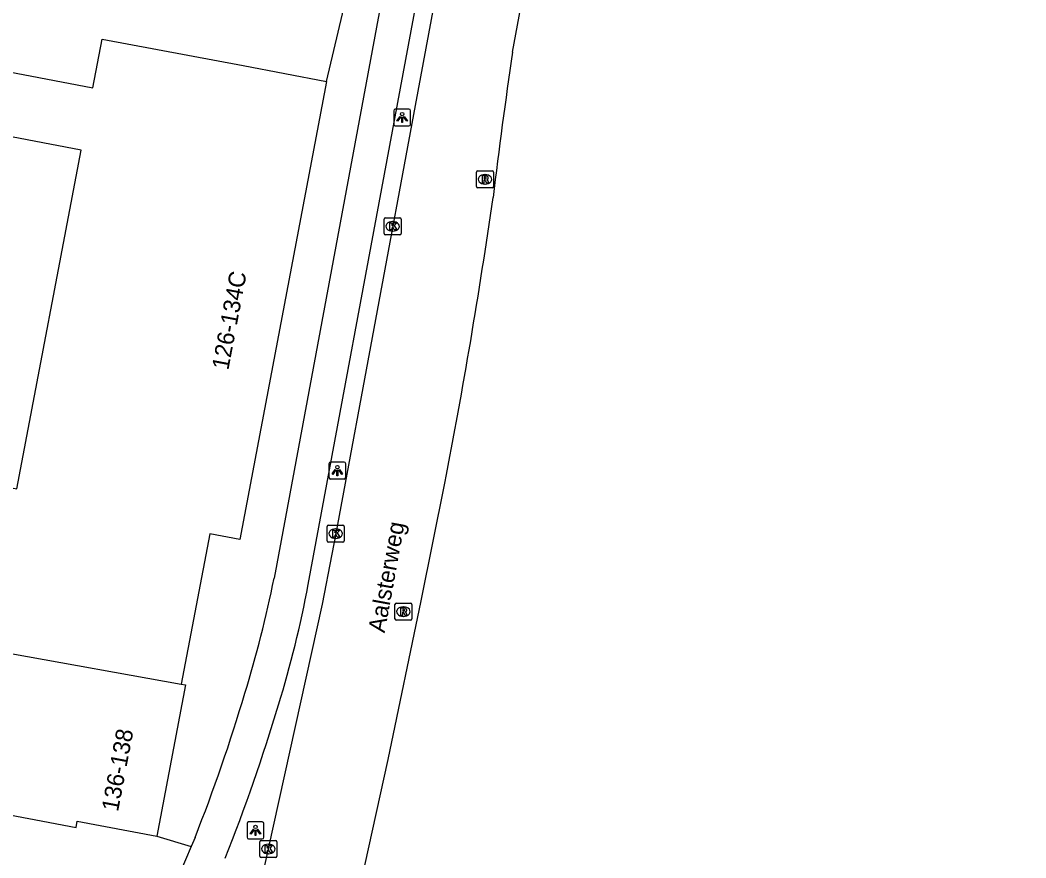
# Model space of a CAD drawing. Extents: x 161402 to 161933, y 381650 to 382313.
# Drawn here: x 161827.2 to 161886.7, y 381681.3 to 381730.8 of the extents above; entities that cross this region are included whole.
import ezdxf

# ---------------------------------------------------------------- set-up
doc = ezdxf.new("R2010")
doc.units = 0
for name, color, linetype in [('IMGEO_Fietspad_gesloten', 7, 'Continuous'), ('IMGEO_Kolk', 7, 'Continuous'), ('IMGEO_Lichtpunt', 7, 'Continuous'), ('IMGEO_Openbare_ruimte_label', 7, 'Continuous'), ('IMGEO_OVBaan_gesloten', 7, 'Continuous'), ('IMGEO_Pand', 7, 'Continuous'), ('IMGEO_Pand_nummerreeks', 7, 'Continuous'), ('IMGEO_Rijbaan_lokaal_gesloten', 7, 'Continuous'), ('IMGEO_Rioolput', 7, 'Continuous'), ('IMGEO_Voetpad_open', 7, 'Continuous')]:
    doc.layers.add(name, color=color, linetype=linetype)

msp = doc.modelspace()

# ---------------------------------------------------------------- linework, layer by layer
at = {"layer": 'IMGEO_Fietspad_gesloten'}
for points in [[(161886.669, 381935.154), (161880.56, 381902.497), (161879.486, 381896.758), (161857.65, 381780.798), (161851.928, 381750), (161842.232, 381697.819)], [(161844.249, 381697.445), (161849.541, 381725.922), (161850.643, 381731.85), (161854.016, 381750), (161859.509, 381779.56), (161864.254, 381804.698)], [(161837.329, 381681.964), (161836.324, 381679.597)], [(161837.56, 381682.508), (161837.329, 381681.964)]]:
    msp.add_lwpolyline(points, dxfattribs=at)
for centre, radius, start, end in [((161774.524, 381711.399), 69.057, 342.83648, 348.65918), ((161782.815, 381708.828), 62.479, 342.78925, 349.50291), ((161744.232, 381719.563), 100.415, 338.34476, 343.48583), ((161737.688, 381721.751), 109.415, 338.28515, 343.31715)]:
    msp.add_arc(centre, radius, start, end, dxfattribs=at)
at = {"layer": 'IMGEO_Kolk'}
for p, q in [((161848.744, 381718.175), (161848.744, 381719.027)), ((161848.819, 381719.101), (161849.671, 381719.101)), ((161849.232, 381718.881), (161849.257, 381718.881)), ((161849.745, 381719.027), (161849.745, 381718.175)), ((161849.255, 381718.321), (161849.23, 381718.321)), ((161849.671, 381718.101), (161848.819, 381718.101)), ((161845.377, 381700.023), (161845.377, 381700.875)), ((161845.452, 381700.949), (161846.304, 381700.949)), ((161845.865, 381700.729), (161845.89, 381700.729)), ((161846.378, 381700.875), (161846.378, 381700.023)), ((161846.304, 381699.949), (161845.452, 381699.949)), ((161845.888, 381700.169), (161845.863, 381700.169)), ((161841.389, 381681.395), (161841.389, 381682.247)), ((161841.464, 381682.321), (161842.316, 381682.321)), ((161841.877, 381682.101), (161841.902, 381682.101)), ((161842.39, 381682.247), (161842.39, 381681.395)), ((161841.9, 381681.541), (161841.875, 381681.541)), ((161842.316, 381681.321), (161841.464, 381681.321))]:
    msp.add_line(p, q, dxfattribs=at)
for points in [[(161848.744, 381718.175), (161848.744, 381719.027)], [(161848.819, 381719.101), (161849.671, 381719.101)], [(161849.745, 381719.027), (161849.745, 381718.175)], [(161849.065, 381718.801), (161849.188, 381718.801), (161849.188, 381718.65), (161849.318, 381718.801), (161849.482, 381718.801), (161849.336, 381718.65), (161849.489, 381718.401), (161849.337, 381718.401), (161849.252, 381718.565), (161849.188, 381718.498), (161849.188, 381718.401), (161849.065, 381718.401), (161849.065, 381718.801)], [(161849.671, 381718.101), (161848.819, 381718.101)], [(161845.377, 381700.023), (161845.377, 381700.875)], [(161845.452, 381700.949), (161846.304, 381700.949)], [(161845.698, 381700.649), (161845.821, 381700.649), (161845.821, 381700.498), (161845.951, 381700.649), (161846.115, 381700.649), (161845.969, 381700.498), (161846.122, 381700.249), (161845.97, 381700.249), (161845.885, 381700.413), (161845.821, 381700.346), (161845.821, 381700.249), (161845.698, 381700.249), (161845.698, 381700.649)], [(161846.378, 381700.875), (161846.378, 381700.023)], [(161846.304, 381699.949), (161845.452, 381699.949)], [(161841.389, 381681.395), (161841.389, 381682.247)], [(161841.464, 381682.321), (161842.316, 381682.321)], [(161841.71, 381682.021), (161841.833, 381682.021), (161841.833, 381681.87), (161841.963, 381682.021), (161842.127, 381682.021), (161841.981, 381681.87), (161842.134, 381681.621), (161841.982, 381681.621), (161841.897, 381681.785), (161841.833, 381681.718), (161841.833, 381681.621), (161841.71, 381681.621), (161841.71, 381682.021)], [(161842.39, 381682.247), (161842.39, 381681.395)], [(161842.316, 381681.321), (161841.464, 381681.321)]]:
    msp.add_lwpolyline(points, dxfattribs=at)
for centre, start, end in [((161848.821, 381719.025), 91.55205, 178.44795), ((161848.821, 381719.025), 91.55205, 178.44795), ((161849.669, 381719.025), 1.55205, 88.44795), ((161849.669, 381719.025), 1.55205, 88.44795), ((161848.821, 381718.177), 181.55205, 268.44795), ((161848.821, 381718.177), 181.55205, 268.44795), ((161849.669, 381718.177), 271.55205, 358.44795), ((161849.669, 381718.177), 271.55205, 358.44795), ((161845.454, 381700.873), 91.55205, 178.44795), ((161845.454, 381700.873), 91.55205, 178.44795), ((161846.302, 381700.873), 1.55205, 88.44795), ((161846.302, 381700.873), 1.55205, 88.44795), ((161845.454, 381700.025), 181.55205, 268.44795), ((161845.454, 381700.025), 181.55205, 268.44795), ((161846.302, 381700.025), 271.55205, 358.44795), ((161846.302, 381700.025), 271.55205, 358.44795), ((161841.466, 381682.245), 91.55205, 178.44795), ((161841.466, 381682.245), 91.55205, 178.44795), ((161842.314, 381682.245), 1.55205, 88.44795), ((161842.314, 381682.245), 1.55205, 88.44795), ((161841.466, 381681.397), 181.55205, 268.44795), ((161841.466, 381681.397), 181.55205, 268.44795), ((161842.314, 381681.397), 271.55205, 358.44795), ((161842.314, 381681.397), 271.55205, 358.44795)]:
    msp.add_arc(centre, 0.0765, start, end, dxfattribs=at)
for centre, major_axis, ratio, start_param, end_param in [((161849.231, 381718.601), (-0.387, 0.002), 0.722429, 4.712389, 7.853982), ((161849.256, 381718.601), (-0.39, 0.002), 0.717154, 1.570796, 4.712389), ((161845.864, 381700.449), (-0.387, 0.002), 0.722429, 4.712389, 7.853982), ((161845.889, 381700.449), (-0.39, 0.002), 0.717154, 1.570796, 4.712389), ((161841.876, 381681.821), (-0.387, 0.002), 0.722429, 4.712389, 7.853982), ((161841.901, 381681.821), (-0.39, 0.002), 0.717154, 1.570796, 4.712389)]:
    msp.add_ellipse(centre, major_axis=major_axis, ratio=ratio, start_param=start_param, end_param=end_param, dxfattribs=at)
at = {"layer": 'IMGEO_Lichtpunt'}
for p, q in [((161849.304, 381725.434), (161849.304, 381724.627)), ((161849.304, 381725.434), (161849.304, 381724.627)), ((161850.206, 381725.529), (161849.398, 381725.529)), ((161850.206, 381725.529), (161849.398, 381725.529)), ((161850.3, 381724.627), (161850.3, 381725.434)), ((161850.3, 381724.627), (161850.3, 381725.434)), ((161849.398, 381724.533), (161850.206, 381724.533)), ((161849.398, 381724.533), (161850.206, 381724.533)), ((161845.474, 381704.577), (161845.474, 381703.77)), ((161845.474, 381704.577), (161845.474, 381703.77)), ((161846.376, 381704.672), (161845.568, 381704.672)), ((161846.376, 381704.672), (161845.568, 381704.672)), ((161846.47, 381703.77), (161846.47, 381704.577)), ((161846.47, 381703.77), (161846.47, 381704.577)), ((161845.568, 381703.676), (161846.376, 381703.676)), ((161845.568, 381703.676), (161846.376, 381703.676)), ((161840.635, 381683.322), (161840.635, 381682.515)), ((161840.635, 381683.322), (161840.635, 381682.515)), ((161841.537, 381683.417), (161840.729, 381683.417)), ((161841.537, 381683.417), (161840.729, 381683.417)), ((161841.631, 381682.515), (161841.631, 381683.322)), ((161841.631, 381682.515), (161841.631, 381683.322)), ((161840.729, 381682.421), (161841.537, 381682.421)), ((161840.729, 381682.421), (161841.537, 381682.421))]:
    msp.add_line(p, q, dxfattribs=at)
for points in [[(161849.678, 381725.098), (161849.717, 381725.07), (161849.529, 381724.808), (161849.491, 381724.835), (161849.678, 381725.098)], [(161849.78, 381725.05), (161849.827, 381725.05), (161849.827, 381724.728), (161849.78, 381724.728), (161849.78, 381725.05)], [(161849.89, 381725.07), (161849.928, 381725.097), (161850.115, 381724.835), (161850.076, 381724.807), (161849.89, 381725.07)], [(161845.848, 381704.241), (161845.887, 381704.213), (161845.699, 381703.951), (161845.661, 381703.978), (161845.848, 381704.241)], [(161845.95, 381704.193), (161845.997, 381704.193), (161845.997, 381703.871), (161845.95, 381703.871), (161845.95, 381704.193)], [(161846.06, 381704.213), (161846.098, 381704.24), (161846.285, 381703.978), (161846.246, 381703.95), (161846.06, 381704.213)], [(161841.009, 381682.986), (161841.048, 381682.958), (161840.86, 381682.696), (161840.822, 381682.723), (161841.009, 381682.986)], [(161841.111, 381682.938), (161841.158, 381682.938), (161841.158, 381682.616), (161841.111, 381682.616), (161841.111, 381682.938)], [(161841.221, 381682.958), (161841.259, 381682.985), (161841.446, 381682.723), (161841.407, 381682.695), (161841.221, 381682.958)]]:
    msp.add_lwpolyline(points, dxfattribs=at)
for centre in [(161849.803, 381725.232), (161845.973, 381704.375), (161841.134, 381683.12)]:
    msp.add_circle(centre, 0.0994, dxfattribs=at)
for centre, start, end in [((161849.398, 381725.434), 90, 180), ((161849.398, 381725.434), 90, 180), ((161850.206, 381725.434), 0, 90), ((161850.206, 381725.434), 0, 90), ((161849.398, 381724.627), 180, 270), ((161849.398, 381724.627), 180, 270), ((161850.206, 381724.627), 270, 0), ((161850.206, 381724.627), 270, 360), ((161845.568, 381704.577), 90, 180), ((161845.568, 381704.577), 90, 180), ((161846.376, 381704.577), 0, 90), ((161846.376, 381704.577), 0, 90), ((161845.568, 381703.77), 180, 270), ((161845.568, 381703.77), 180, 270), ((161846.376, 381703.77), 270, 0), ((161846.376, 381703.77), 270, 360), ((161840.729, 381683.322), 90, 180), ((161840.729, 381683.322), 90, 180), ((161841.537, 381683.322), 0, 90), ((161841.537, 381683.322), 0, 90), ((161840.729, 381682.515), 180, 270), ((161840.729, 381682.515), 180, 270), ((161841.537, 381682.515), 270, 0), ((161841.537, 381682.515), 270, 360)]:
    msp.add_arc(centre, 0.0946, start, end, dxfattribs=at)
at = {"layer": 'IMGEO_OVBaan_gesloten'}
for points in [[(161856.328, 381728.885), (161864.311, 381771.961)], [(161847.327, 381677.629), (161846.9, 381677.722), (161848.97, 381687.098), (161850.93, 381696.488), (161852.328, 381703.421)]]:
    msp.add_lwpolyline(points, dxfattribs=at)
for centre, radius, start, end in [((162161.953, 381683.521), 308.973, 171.55727, 173.16432), ((161499.286, 381771.682), 359.581, 349.05687, 351.78402)]:
    msp.add_arc(centre, radius, start, end, dxfattribs=at)
at = {"layer": 'IMGEO_Pand'}
for points in [[(161820.996, 381694.433), (161821.755, 381698.436), (161824.188, 381697.974), (161825.224, 381703.428), (161827.019, 381703.087), (161830.821, 381723.103), (161823.085, 381724.572), (161823.785, 381728.257), (161831.52, 381726.788), (161832.066, 381729.665), (161840.41, 381728.097), (161845.322, 381727.164)], [(161845.322, 381727.164), (161840.209, 381700.098), (161838.428, 381700.436), (161836.743, 381691.565)], [(161826.668, 381693.365), (161836.743, 381691.565)], [(161836.743, 381691.565), (161837.004, 381691.515), (161835.307, 381682.579)], [(161824.917, 381684.151), (161830.531, 381683.085), (161830.604, 381683.472), (161835.307, 381682.579)]]:
    msp.add_lwpolyline(points, dxfattribs=at)
at = {"layer": 'IMGEO_Rijbaan_lokaal_gesloten'}
msp.add_lwpolyline([(161860.529, 381779.475), (161860.503, 381779.34), (161859.554, 381774.178), (161858.781, 381770.01), (161857.682, 381764.091), (161856.164, 381755.911), (161855.069, 381750), (161851.669, 381731.66), (161850.569, 381725.731), (161845.879, 381700.449), (161845.656, 381699.227), (161845.077, 381696.29), (161841.891, 381681.821), (161841.621, 381680.659), (161841.162, 381678.679), (161840.43, 381675.643), (161840.392, 381675.483)], dxfattribs=at)
at = {"layer": 'IMGEO_Rioolput'}
for p, q in [((161854.199, 381720.952), (161854.199, 381721.804)), ((161854.274, 381721.878), (161855.126, 381721.878)), ((161855.2, 381721.804), (161855.2, 381720.952)), ((161854.687, 381721.658), (161854.712, 381721.658)), ((161855.126, 381720.878), (161854.274, 381720.878)), ((161854.71, 381721.098), (161854.685, 381721.098)), ((161849.377, 381695.414), (161849.377, 381696.266)), ((161849.452, 381696.34), (161850.304, 381696.34)), ((161850.378, 381696.266), (161850.378, 381695.414)), ((161849.865, 381696.12), (161849.89, 381696.12)), ((161850.304, 381695.34), (161849.452, 381695.34)), ((161849.888, 381695.56), (161849.863, 381695.56))]:
    msp.add_line(p, q, dxfattribs=at)
for points in [[(161854.199, 381720.952), (161854.199, 381721.804)], [(161854.274, 381721.878), (161855.126, 381721.878)], [(161855.2, 381721.804), (161855.2, 381720.952)], [(161854.788, 381721.576), (161854.536, 381721.578), (161854.536, 381721.178)], [(161854.536, 381721.178), (161854.66, 381721.178), (161854.66, 381721.34), (161854.671, 381721.34)], [(161854.714, 381721.497), (161854.66, 381721.497), (161854.66, 381721.416)], [(161854.66, 381721.416), (161854.712, 381721.416)], [(161854.718, 381721.311), (161854.789, 381721.178), (161854.929, 381721.178), (161854.864, 381721.304)], [(161855.126, 381720.878), (161854.274, 381720.878)], [(161849.377, 381695.414), (161849.377, 381696.266)], [(161849.452, 381696.34), (161850.304, 381696.34)], [(161850.378, 381696.266), (161850.378, 381695.414)], [(161849.966, 381696.038), (161849.714, 381696.04), (161849.714, 381695.64)], [(161849.714, 381695.64), (161849.838, 381695.64), (161849.838, 381695.802), (161849.849, 381695.802)], [(161849.892, 381695.959), (161849.838, 381695.959), (161849.838, 381695.878)], [(161849.838, 381695.878), (161849.89, 381695.878)], [(161849.896, 381695.773), (161849.967, 381695.64), (161850.107, 381695.64), (161850.042, 381695.766)], [(161850.304, 381695.34), (161849.452, 381695.34)]]:
    msp.add_lwpolyline(points, dxfattribs=at)
for centre, radius, start, end in [((161854.276, 381721.802), 0.0765, 91.55205, 178.44795), ((161854.276, 381721.802), 0.0765, 91.55205, 178.44795), ((161855.124, 381721.802), 0.0765, 1.55205, 88.44795), ((161855.124, 381721.802), 0.0765, 1.55205, 88.44795), ((161854.67, 381721.287), 0.0533, 26.02933, 88.69889), ((161854.696, 381721.605), 0.19, 274.7715, 282.96867), ((161854.72, 381721.401), 0.0964, 77.00612, 93.18647), ((161854.734, 381721.458), 0.0378, 276.66336, 79.67722), ((161854.787, 381721.466), 0.109, 350.36119, 89.41601), ((161854.785, 381721.466), 0.112, 277.58423, 350.98172), ((161854.769, 381721.251), 0.108, 29.51342, 73.79051), ((161854.276, 381720.954), 0.0765, 181.55205, 268.44795), ((161854.276, 381720.954), 0.0765, 181.55205, 268.44795), ((161855.124, 381720.954), 0.0765, 271.55205, 358.44795), ((161855.124, 381720.954), 0.0765, 271.55205, 358.44795), ((161849.454, 381696.264), 0.0765, 91.55205, 178.44795), ((161849.454, 381696.264), 0.0765, 91.55205, 178.44795), ((161850.302, 381696.264), 0.0765, 1.55205, 88.44795), ((161850.302, 381696.264), 0.0765, 1.55205, 88.44795), ((161849.848, 381695.749), 0.0533, 26.02933, 88.69889), ((161849.874, 381696.067), 0.19, 274.7715, 282.96867), ((161849.898, 381695.863), 0.0964, 77.00612, 93.18647), ((161849.912, 381695.92), 0.0378, 276.66336, 79.67722), ((161849.965, 381695.928), 0.109, 350.36119, 89.41601), ((161849.963, 381695.928), 0.112, 277.58423, 350.98172), ((161849.947, 381695.713), 0.108, 29.51342, 73.79051), ((161849.454, 381695.416), 0.0765, 181.55205, 268.44795), ((161849.454, 381695.416), 0.0765, 181.55205, 268.44795), ((161850.302, 381695.416), 0.0765, 271.55205, 358.44795), ((161850.302, 381695.416), 0.0765, 271.55205, 358.44795)]:
    msp.add_arc(centre, radius, start, end, dxfattribs=at)
for centre, major_axis, ratio, start_param, end_param in [((161854.686, 381721.378), (-0.387, 0.002), 0.722429, 4.712389, 7.853982), ((161854.711, 381721.378), (-0.39, 0.002), 0.717154, 1.570796, 4.712389), ((161849.864, 381695.84), (-0.387, 0.002), 0.722429, 4.712389, 7.853982), ((161849.889, 381695.84), (-0.39, 0.002), 0.717154, 1.570796, 4.712389)]:
    msp.add_ellipse(centre, major_axis=major_axis, ratio=ratio, start_param=start_param, end_param=end_param, dxfattribs=at)
at = {"layer": 'IMGEO_Voetpad_open'}
for points in [[(161845.322, 381727.164), (161846.453, 381731.901)], [(161835.307, 381682.579), (161837.329, 381681.964)]]:
    msp.add_lwpolyline(points, dxfattribs=at)

# ---------------------------------------------------------------- texts
at = {"layer": 'IMGEO_Openbare_ruimte_label'}
msp.add_text('Aalsterweg', height=1, rotation=79.63368, dxfattribs=at).set_placement((161848.767, 381694.55))
at = {"layer": 'IMGEO_Pand_nummerreeks'}
for s, rotation, p in [('126-134C', 79.3024, (161839.528, 381710.069)), ('136-138', 79.24723, (161833.009, 381683.986))]:
    msp.add_text(s, height=1, rotation=rotation, dxfattribs=at).set_placement(p)

doc.saveas('drawing.dxf')
